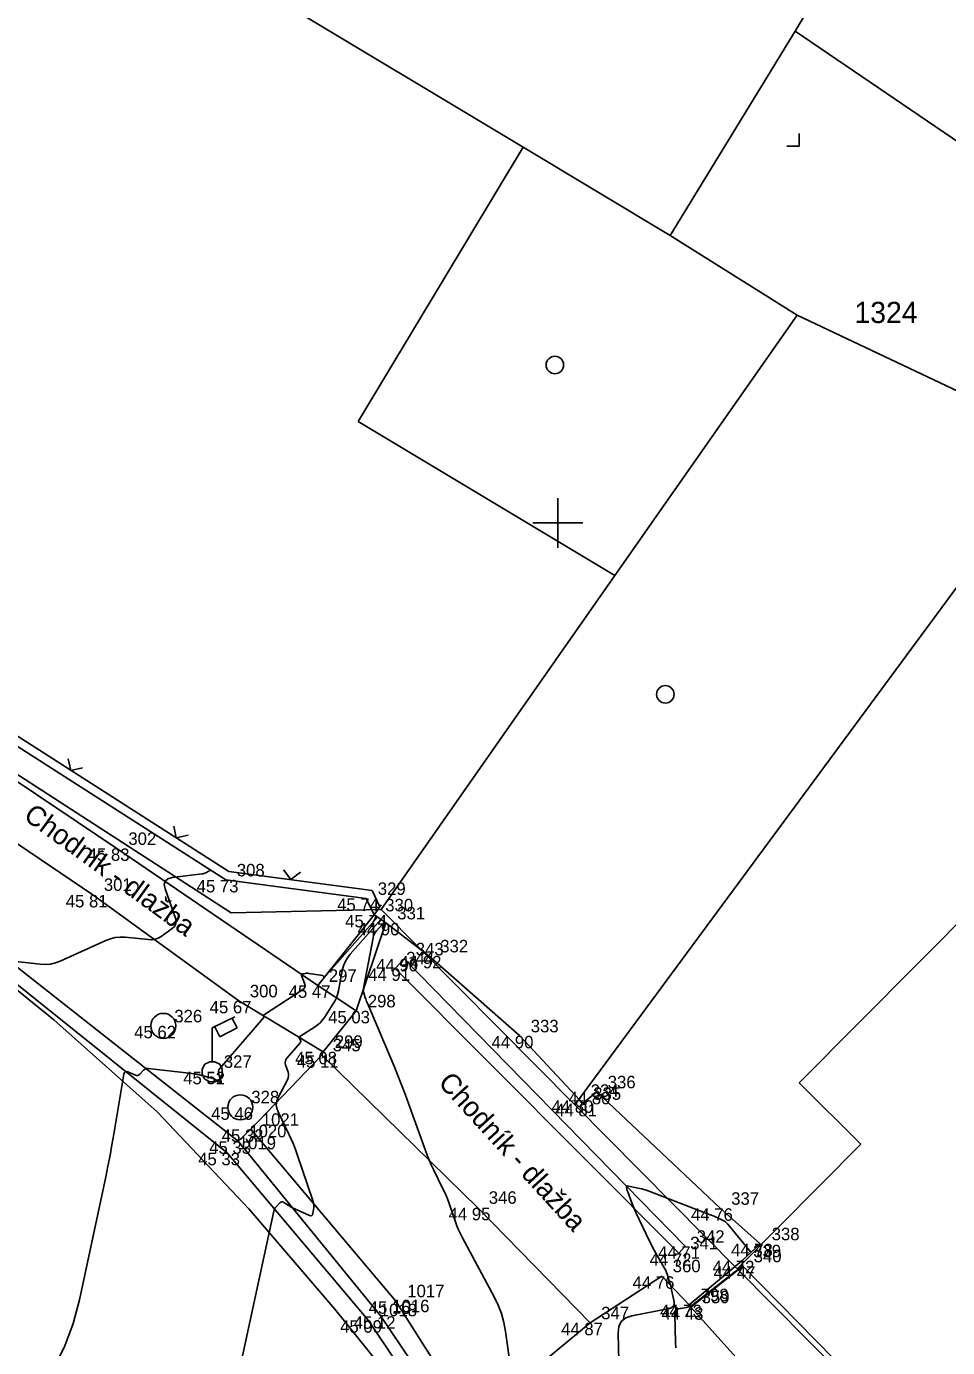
# Model space of a CAD drawing. Extents: x -702257 to -701487, y -1009871 to -1008841.
# Drawn here: x -701735.63 to -701717.2, y -1009041.5 to -1009015.07 of the extents above; entities that cross this region are included whole.
import ezdxf

# ---------------------------------------------------------------- set-up
doc = ezdxf.new("R2010")
doc.units = 0
for name, color, linetype in [('Ex_Major Contours', 7, 'Continuous'), ('Ex_Minor Contours', 7, 'Continuous'), ('Z_body', 7, 'Continuous'), ('Z_body_cisla', 7, 'Continuous'), ('Z_body_vysky_redukovane', 7, 'Continuous'), ('Z_budova', 7, 'Continuous'), ('Z_chodnik', 7, 'Continuous'), ('Z_hektometricka_sit', 7, 'Continuous'), ('Z_hrany_paty', 7, 'Continuous'), ('Z_katastr_cisla_stavebni', 7, 'Continuous'), ('Z_katastr_hranice', 7, 'Continuous'), ('Z_katastr_vnitrni_kresba', 7, 'Continuous'), ('Z_katastr_znacky_budov', 7, 'Continuous'), ('Z_katastr_znacky_kultur', 7, 'Continuous'), ('Z_komunikace', 7, 'Continuous'), ('Z_obruba', 7, 'Continuous'), ('Z_ploty', 7, 'Continuous'), ('Z_ploty_znacky', 7, 'Continuous'), ('Z_popisy', 7, 'Continuous'), ('Z_rozhranni', 7, 'Continuous'), ('Z_site_vo_znaky', 7, 'Continuous'), ('Z_vstupy', 7, 'Continuous'), ('Z_zelen_jednotliva', 7, 'Continuous'), ('Z_zlabek', 7, 'Continuous')]:
    doc.layers.add(name, color=color, linetype=linetype)

# ---------------------------------------------------------------- blocks, each defined once
blk = doc.blocks.new('POINT_DISPLAY')
blk.add_line((0, 0), (0, 0))
blk = doc.blocks.new('Z10001')
blk.add_circle((0, 0), 0.25)
blk = doc.blocks.new('Z13')
for p, q in [((0, 0.88), (0.45, 1.1)), ((0.4, 1.07), (0.5, 0.88)), ((0, 0.2), (0, 0.88)), ((0.15, 0.7), (0.05, 0.9)), ((0.5, 0.88), (0.15, 0.7)), ((-0.2, 0.05), (-0.15, 0.15)), ((-0.2, -0.05), (-0.2, 0.05)), ((-0.15, 0.15), (-0.05, 0.2)), ((-0.05, 0.2), (0.05, 0.2)), ((0.05, 0.2), (0.15, 0.15)), ((0.15, 0.15), (0.2, 0.05)), ((0.2, 0.05), (0.2, -0.05)), ((-0.15, -0.15), (-0.2, -0.05)), ((-0.05, -0.2), (-0.15, -0.15)), ((0.05, -0.2), (-0.05, -0.2)), ((0.15, -0.15), (0.05, -0.2)), ((0.2, -0.05), (0.15, -0.15))]:
    blk.add_line(p, q)
blk = doc.blocks.new('Z212')
for p, q in [((-0.17, 0.17), (0, 0)), ((0, 0), (0.17, 0.17))]:
    blk.add_line(p, q)

msp = doc.modelspace()

# ---------------------------------------------------------------- linework, layer by layer
at = {"layer": 'Ex_Major Contours'}
msp.add_lwpolyline([(-701728.467, -1009032.981), (-701728.626, -1009033.16), (-701728.65, -1009033.191), (-701728.669, -1009033.224), (-701728.684, -1009033.26), (-701728.693, -1009033.298), (-701728.884, -1009034.304), (-701728.888, -1009034.329), (-701728.888, -1009034.354), (-701728.885, -1009034.378), (-701728.879, -1009034.402), (-701728.85, -1009034.499), (-701728.842, -1009034.523), (-701728.834, -1009034.547), (-701728.825, -1009034.571), (-701728.815, -1009034.594), (-701728.275, -1009035.868), (-701728.198, -1009036.053), (-701728.124, -1009036.24), (-701728.052, -1009036.427), (-701727.983, -1009036.615), (-701727.645, -1009037.553), (-701727.609, -1009037.649), (-701727.57, -1009037.745), (-701727.529, -1009037.839), (-701727.485, -1009037.932), (-701727.29, -1009038.332), (-701727.253, -1009038.41), (-701727.219, -1009038.49), (-701727.187, -1009038.571), (-701727.158, -1009038.652), (-701727.046, -1009038.981), (-701727.017, -1009039.062), (-701726.984, -1009039.142), (-701726.948, -1009039.221), (-701726.908, -1009039.298), (-701726.27, -1009040.481), (-701726.189, -1009040.647), (-701726.125, -1009040.817), (-701726.076, -1009040.993), (-701726.043, -1009041.174), (-701725.939, -1009041.927)], dxfattribs=at)
at = {"layer": 'Ex_Minor Contours'}
for points in [[(-701731.936, -1009031.95), (-701731.942, -1009031.947), (-701731.945, -1009031.947), (-701732.043, -1009031.997), (-701732.06, -1009032.005), (-701732.077, -1009032.011), (-701732.095, -1009032.016), (-701732.113, -1009032.019), (-701732.714, -1009032.093), (-701732.803, -1009032.117), (-701732.856, -1009032.163), (-701732.873, -1009032.231), (-701732.855, -1009032.321), (-701732.646, -1009032.906), (-701732.633, -1009032.967), (-701732.64, -1009033.022), (-701732.666, -1009033.071), (-701732.712, -1009033.113), (-701732.936, -1009033.27), (-701732.994, -1009033.304), (-701733.055, -1009033.326), (-701733.118, -1009033.336), (-701733.185, -1009033.335), (-701733.653, -1009033.288), (-701733.753, -1009033.284), (-701733.851, -1009033.293), (-701733.946, -1009033.316), (-701734.039, -1009033.351), (-701734.954, -1009033.764), (-701735.05, -1009033.8), (-701735.149, -1009033.823), (-701735.25, -1009033.832), (-701735.354, -1009033.827), (-701735.961, -1009033.76)], [(-701728.604, -1009032.886), (-701729.668, -1009034.086), (-701729.671, -1009034.088), (-701729.674, -1009034.089), (-701729.677, -1009034.088), (-701729.679, -1009034.084), (-701729.688, -1009034.066), (-701729.69, -1009034.062), (-701729.694, -1009034.059), (-701729.698, -1009034.056), (-701729.702, -1009034.055), (-701729.982, -1009034.011), (-701729.997, -1009034.009), (-701730.012, -1009034.009), (-701730.028, -1009034.009), (-701730.043, -1009034.01), (-701730.104, -1009034.018), (-701730.117, -1009034.021), (-701730.125, -1009034.028), (-701730.127, -1009034.038), (-701730.125, -1009034.051), (-701730.062, -1009034.228), (-701730.055, -1009034.26), (-701730.058, -1009034.289), (-701730.073, -1009034.315), (-701730.098, -1009034.336), (-701730.885, -1009034.848), (-701730.888, -1009034.851), (-701730.89, -1009034.855), (-701730.89, -1009034.859), (-701730.889, -1009034.863), (-701730.88, -1009034.882), (-701730.879, -1009034.886), (-701730.879, -1009034.891), (-701730.88, -1009034.895), (-701730.883, -1009034.899), (-701731.76, -1009035.914), (-701731.778, -1009035.94), (-701731.787, -1009035.967), (-701731.789, -1009035.996), (-701731.783, -1009036.027), (-701731.735, -1009036.179), (-701731.732, -1009036.194), (-701731.735, -1009036.201), (-701731.743, -1009036.202), (-701731.756, -1009036.194), (-701731.822, -1009036.149), (-701731.839, -1009036.138), (-701731.857, -1009036.129), (-701731.875, -1009036.122), (-701731.894, -1009036.116), (-701732.166, -1009036.043), (-701732.218, -1009036.031), (-701732.27, -1009036.02), (-701732.323, -1009036.011), (-701732.376, -1009036.004), (-701733.193, -1009035.914), (-701733.219, -1009035.914), (-701733.243, -1009035.919), (-701733.266, -1009035.931), (-701733.286, -1009035.948), (-701733.362, -1009036.027), (-701733.381, -1009036.043), (-701733.403, -1009036.052), (-701733.426, -1009036.052), (-701733.45, -1009036.045), (-701733.6, -1009035.981), (-701733.63, -1009035.973), (-701733.654, -1009035.977), (-701733.67, -1009035.994), (-701733.679, -1009036.024), (-701733.88, -1009037.23), (-701733.917, -1009037.442), (-701733.956, -1009037.655), (-701733.997, -1009037.866), (-701734.041, -1009038.078), (-701734.566, -1009040.541), (-701734.691, -1009041.012), (-701734.861, -1009041.464), (-701735.077, -1009041.895)], [(-701728.536, -1009032.933), (-701729.151, -1009033.627), (-701729.207, -1009033.7), (-701729.253, -1009033.779), (-701729.287, -1009033.862), (-701729.31, -1009033.952), (-701729.387, -1009034.36), (-701729.405, -1009034.431), (-701729.428, -1009034.5), (-701729.459, -1009034.566), (-701729.496, -1009034.629), (-701729.666, -1009034.891), (-701729.705, -1009034.943), (-701729.748, -1009034.991), (-701729.795, -1009035.034), (-701729.848, -1009035.072), (-701730.156, -1009035.272), (-701730.164, -1009035.28), (-701730.169, -1009035.288), (-701730.17, -1009035.298), (-701730.166, -1009035.309), (-701730.145, -1009035.355), (-701730.142, -1009035.366), (-701730.142, -1009035.377), (-701730.145, -1009035.387), (-701730.151, -1009035.397), (-701730.416, -1009035.703), (-701730.437, -1009035.734), (-701730.449, -1009035.767), (-701730.451, -1009035.802), (-701730.444, -1009035.839), (-701730.396, -1009035.99), (-701730.388, -1009036.028), (-701730.387, -1009036.065), (-701730.394, -1009036.101), (-701730.408, -1009036.137), (-701730.593, -1009036.494), (-701730.621, -1009036.565), (-701730.631, -1009036.637), (-701730.622, -1009036.709), (-701730.596, -1009036.781), (-701730.377, -1009037.229), (-701730.331, -1009037.329), (-701730.288, -1009037.43), (-701730.247, -1009037.532), (-701730.21, -1009037.635), (-701729.891, -1009038.577), (-701729.883, -1009038.606), (-701729.878, -1009038.636), (-701729.878, -1009038.665), (-701729.88, -1009038.695), (-701729.899, -1009038.816), (-701729.906, -1009038.84), (-701729.919, -1009038.855), (-701729.938, -1009038.858), (-701729.963, -1009038.852), (-701730.245, -1009038.729), (-701730.274, -1009038.716), (-701730.303, -1009038.701), (-701730.331, -1009038.685), (-701730.359, -1009038.668), (-701730.479, -1009038.592), (-701730.5, -1009038.582), (-701730.521, -1009038.58), (-701730.541, -1009038.587), (-701730.56, -1009038.602), (-701730.633, -1009038.678), (-701730.65, -1009038.698), (-701730.664, -1009038.72), (-701730.674, -1009038.743), (-701730.681, -1009038.769), (-701731.522, -1009042.647)], [(-701721.135, -1009039.59), (-701721.599, -1009039.025), (-701721.622, -1009039), (-701721.647, -1009038.979), (-701721.675, -1009038.96), (-701721.704, -1009038.945), (-701721.828, -1009038.89), (-701721.859, -1009038.876), (-701721.89, -1009038.863), (-701721.922, -1009038.85), (-701721.953, -1009038.838), (-701723.189, -1009038.363), (-701723.232, -1009038.347), (-701723.275, -1009038.334), (-701723.319, -1009038.322), (-701723.364, -1009038.312), (-701723.608, -1009038.264), (-701723.619, -1009038.264), (-701723.626, -1009038.267), (-701723.628, -1009038.274), (-701723.627, -1009038.284), (-701723.616, -1009038.333), (-701723.613, -1009038.346), (-701723.609, -1009038.358), (-701723.605, -1009038.37), (-701723.601, -1009038.382), (-701723.509, -1009038.622), (-701723.492, -1009038.666), (-701723.474, -1009038.709), (-701723.455, -1009038.752), (-701723.435, -1009038.795), (-701723.162, -1009039.37), (-701723.132, -1009039.43), (-701723.102, -1009039.49), (-701723.07, -1009039.549), (-701723.037, -1009039.607), (-701722.875, -1009039.886), (-701722.856, -1009039.921), (-701722.839, -1009039.957), (-701722.824, -1009039.994), (-701722.81, -1009040.031), (-701722.761, -1009040.184), (-701722.75, -1009040.222), (-701722.739, -1009040.261), (-701722.73, -1009040.299), (-701722.721, -1009040.339), (-701722.674, -1009040.584), (-701722.671, -1009040.632), (-701722.685, -1009040.67), (-701722.715, -1009040.697), (-701722.761, -1009040.712), (-701723.515, -1009040.859), (-701723.64, -1009040.902), (-701723.728, -1009040.975), (-701723.78, -1009041.077), (-701723.794, -1009041.208), (-701723.757, -1009042.622)], [(-701721.302, -1009039.857), (-701721.393, -1009039.933), (-701721.408, -1009039.946), (-701721.424, -1009039.959), (-701721.439, -1009039.971), (-701721.455, -1009039.983), (-701722.284, -1009040.629), (-701722.317, -1009040.652), (-701722.351, -1009040.67), (-701722.387, -1009040.684), (-701722.425, -1009040.694), (-701722.582, -1009040.724), (-701722.616, -1009040.736), (-701722.64, -1009040.755), (-701722.654, -1009040.783), (-701722.658, -1009040.819), (-701722.643, -1009041.393), (-701722.636, -1009041.502)]]:
    msp.add_lwpolyline(points, dxfattribs=at)
at = {"layer": 'Z_budova'}
for p, q in [((-701728.53, -1009032.64), (-701728.67, -1009032.84)), ((-701728.67, -1009032.84), (-701728.44, -1009033)), ((-701728.44, -1009033), (-701727.58, -1009033.66)), ((-701725.76, -1009035.26), (-701724.56, -1009036.55)), ((-701720.95, -1009039.42), (-701721.32, -1009039.76)), ((-701721.32, -1009039.76), (-701721.3, -1009039.87)), ((-701721.3, -1009039.87), (-701712.56, -1009048.74))]:
    msp.add_line(p, q, dxfattribs=at)
at = {"layer": 'Z_chodnik'}
for p, q in [((-701733.82, -1009031.51), (-701737.96, -1009028.74)), ((-701734.3, -1009032.44), (-701738.48, -1009029.61)), ((-701733.82, -1009031.51), (-701729.8, -1009034.25)), ((-701731.38, -1009034.56), (-701734.3, -1009032.44)), ((-701729.8, -1009034.25), (-701729.03, -1009034.76)), ((-701729.69, -1009035.58), (-701731.38, -1009034.56)), ((-701729.03, -1009034.76), (-701729.69, -1009035.58)), ((-701729.72, -1009035.65), (-701731.14, -1009037.13)), ((-701729.69, -1009035.58), (-701729.72, -1009035.65)), ((-701731.14, -1009037.13), (-701731.39, -1009037.37)), ((-701721.32, -1009039.76), (-701722.37, -1009040.64)), ((-701721.3, -1009039.87), (-701722.34, -1009040.69)), ((-701724.35, -1009041), (-701722.92, -1009040.07)), ((-701722.37, -1009040.64), (-701722.92, -1009040.07)), ((-701722.37, -1009040.64), (-701722.34, -1009040.69)), ((-701717.82, -1009045.69), (-701722.34, -1009040.69)), ((-701726.72, -1009042.96), (-701724.35, -1009041))]:
    msp.add_line(p, q, dxfattribs=at)
at = {"layer": 'Z_hektometricka_sit'}
for p, q in [((-701725, -1009024.5), (-701725, -1009025.5)), ((-701725, -1009024.5), (-701725, -1009025.5)), ((-701725.5, -1009025), (-701724.5, -1009025)), ((-701725.5, -1009025), (-701724.5, -1009025))]:
    msp.add_line(p, q, dxfattribs=at)
at = {"layer": 'Z_hrany_paty'}
msp.add_line((-701729.8, -1009034.25), (-701728.67, -1009032.84), dxfattribs=at)
at = {"layer": 'Z_katastr_hranice'}
for p, q in [((-701725.69, -1009017.48), (-701744.5, -1009006.2)), ((-701717.93, -1009011.29), (-701720.25, -1009015.16)), ((-701720.25, -1009015.16), (-701722.75, -1009019.25)), ((-701713.52, -1009019.74), (-701720.25, -1009015.16)), ((-701722.75, -1009019.25), (-701725.69, -1009017.48)), ((-701722.75, -1009019.25), (-701720.21, -1009020.84)), ((-701723.86, -1009026.05), (-701720.21, -1009020.84)), ((-701720.21, -1009020.84), (-701715.64, -1009023.01)), ((-701731.53, -1009032.8), (-701743.29, -1009025.2)), ((-701728.53, -1009032.73), (-701723.86, -1009026.05)), ((-701728.53, -1009032.73), (-701731.53, -1009032.8)), ((-701724.66, -1009036.64), (-701728.53, -1009032.73)), ((-701737.33, -1009033.12), (-701735.08, -1009034.94)), ((-701735.08, -1009034.94), (-701733.01, -1009036.78)), ((-701733.01, -1009036.78), (-701731.18, -1009038.72)), ((-701721.41, -1009039.92), (-701724.66, -1009036.64)), ((-701731.18, -1009038.72), (-701729.46, -1009040.73)), ((-701710.42, -1009051.02), (-701721.41, -1009039.92)), ((-701729.46, -1009040.73), (-701728.05, -1009042.47))]:
    msp.add_line(p, q, dxfattribs=at)
at = {"layer": 'Z_katastr_vnitrni_kresba'}
for p, q in [((-701725.69, -1009017.48), (-701728.99, -1009022.97)), ((-701728.99, -1009022.97), (-701723.86, -1009026.05)), ((-701714.88, -1009023.38), (-701724.66, -1009036.64)), ((-701720.17, -1009036.2), (-701715.52, -1009031.52)), ((-701718.94, -1009037.43), (-701720.17, -1009036.2)), ((-701721.41, -1009039.92), (-701718.94, -1009037.43))]:
    msp.add_line(p, q, dxfattribs=at)
at = {"layer": 'Z_katastr_znacky_budov'}
for centre in [(-701725.057, -1009021.839), (-701722.847, -1009028.429)]:
    msp.add_circle(centre, 0.175, dxfattribs=at)
at = {"layer": 'Z_katastr_znacky_kultur'}
for p, q in [((-701720.17, -1009017.46), (-701720.17, -1009017.21)), ((-701720.42, -1009017.46), (-701720.17, -1009017.46))]:
    msp.add_line(p, q, dxfattribs=at)
at = {"layer": 'Z_komunikace'}
for p, q in [((-701731.61, -1009037.6), (-701737.54, -1009032.85)), ((-701728.79, -1009040.95), (-701731.61, -1009037.6)), ((-701727.02, -1009043.57), (-701728.79, -1009040.95))]:
    msp.add_line(p, q, dxfattribs=at)
at = {"layer": 'Z_obruba'}
for p, q in [((-701731.39, -1009037.37), (-701737.4, -1009032.64)), ((-701728.54, -1009040.87), (-701731.39, -1009037.37)), ((-701726.92, -1009043.27), (-701728.54, -1009040.87))]:
    msp.add_line(p, q, dxfattribs=at)
at = {"layer": 'Z_ploty'}
for p, q in [((-701731.64, -1009032.14), (-701737.7, -1009028.26)), ((-701731.58, -1009031.97), (-701737.61, -1009028.11)), ((-701731.58, -1009031.97), (-701728.71, -1009032.35)), ((-701731.64, -1009032.14), (-701728.83, -1009032.51)), ((-701728.83, -1009032.51), (-701728.67, -1009032.84)), ((-701728.71, -1009032.35), (-701728.56, -1009032.68)), ((-701724.51, -1009036.62), (-701724.56, -1009036.55)), ((-701724.51, -1009036.62), (-701724.22, -1009036.38))]:
    msp.add_line(p, q, dxfattribs=at)
at = {"layer": 'Z_rozhranni'}
for p, q in [((-701729.03, -1009034.76), (-701728.44, -1009033)), ((-701729.72, -1009035.65), (-701726.6, -1009038.7)), ((-701728.24, -1009040.57), (-701731.14, -1009037.13)), ((-701726.6, -1009038.7), (-701724.35, -1009041)), ((-701726.72, -1009042.96), (-701728.24, -1009040.57))]:
    msp.add_line(p, q, dxfattribs=at)
at = {"layer": 'Z_vstupy'}
for p, q in [((-701727.58, -1009033.66), (-701725.76, -1009035.26)), ((-701724.22, -1009036.38), (-701721.75, -1009038.71)), ((-701721.75, -1009038.71), (-701720.95, -1009039.42))]:
    msp.add_line(p, q, dxfattribs=at)
at = {"layer": 'Z_zlabek'}
for p, q in [((-701728.07, -1009033.72), (-701728.25, -1009033.91)), ((-701728.25, -1009033.91), (-701722.58, -1009039.61)), ((-701722.45, -1009039.47), (-701728.07, -1009033.72)), ((-701722.58, -1009039.61), (-701722.45, -1009039.47))]:
    msp.add_line(p, q, dxfattribs=at)

# ---------------------------------------------------------------- block references
at = {"layer": 'Z_body'}
for p in [(-701733.82, -1009031.51), (-701731.64, -1009032.14), (-701734.3, -1009032.44), (-701728.83, -1009032.51), (-701728.67, -1009032.84), (-701728.44, -1009033), (-701728.25, -1009033.91), (-701728.07, -1009033.72), (-701727.58, -1009033.66), (-701729.8, -1009034.25), (-701731.38, -1009034.56), (-701729.03, -1009034.76), (-701732.89, -1009035.06), (-701725.76, -1009035.26), (-701729.72, -1009035.65), (-701729.69, -1009035.58), (-701731.91, -1009035.98), (-701724.56, -1009036.55), (-701724.22, -1009036.38), (-701731.35, -1009036.69), (-701724.51, -1009036.62), (-701731.14, -1009037.13), (-701731.61, -1009037.6), (-701731.39, -1009037.37), (-701726.6, -1009038.7), (-701721.75, -1009038.71), (-701720.95, -1009039.42), (-701722.58, -1009039.61), (-701722.45, -1009039.47), (-701721.32, -1009039.76), (-701721.3, -1009039.87), (-701722.92, -1009040.07), (-701728.24, -1009040.57), (-701722.37, -1009040.64), (-701722.34, -1009040.69), (-701728.79, -1009040.95), (-701728.54, -1009040.87), (-701724.35, -1009041)]:
    msp.add_blockref('POINT_DISPLAY', p, dxfattribs=at)
at = {"layer": 'Z_ploty_znacky'}
for p, rotation in [((-701734.74, -1009029.95), -32.60000000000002), ((-701732.63, -1009031.3), -32.60000000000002), ((-701730.34, -1009032.13), -7.500000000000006)]:
    msp.add_blockref('Z212', p, dxfattribs=dict(at, rotation=rotation))
at = {"layer": 'Z_site_vo_znaky'}
msp.add_blockref('Z13', (-701731.91, -1009035.98), dxfattribs=at)
at = {"layer": 'Z_zelen_jednotliva'}
for p in [(-701732.89, -1009035.06), (-701731.35, -1009036.69)]:
    msp.add_blockref('Z10001', p, dxfattribs=at)

# ---------------------------------------------------------------- texts
at = {"layer": 'Z_body_cisla'}
for s, p in [('302', (-701733.59, -1009031.44)), ('308', (-701731.42, -1009032.07)), ('301', (-701734.08, -1009032.36)), ('329', (-701728.6, -1009032.44)), ('330', (-701728.45, -1009032.77)), ('331', (-701728.21, -1009032.93)), ('332', (-701727.35, -1009033.59)), ('344', (-701728.03, -1009033.83)), ('343', (-701727.84, -1009033.65)), ('297', (-701729.58, -1009034.18)), ('300', (-701731.16, -1009034.49)), ('298', (-701728.8, -1009034.69)), ('326', (-701732.67, -1009034.99)), ('333', (-701725.54, -1009035.19)), ('345', (-701729.5, -1009035.57)), ('299', (-701729.46, -1009035.5)), ('327', (-701731.68, -1009035.9)), ('334', (-701724.34, -1009036.48)), ('335', (-701724.29, -1009036.54)), ('336', (-701724, -1009036.31)), ('328', (-701731.13, -1009036.61)), ('1021', (-701730.92, -1009037.06)), ('1020', (-701731.17, -1009037.29)), ('1019', (-701731.38, -1009037.53)), ('346', (-701726.38, -1009038.62)), ('337', (-701721.53, -1009038.64)), ('342', (-701722.22, -1009039.4)), ('338', (-701720.72, -1009039.35)), ('341', (-701722.35, -1009039.53)), ('339', (-701721.09, -1009039.69)), ('340', (-701721.08, -1009039.79)), ('360', (-701722.7, -1009039.99)), ('1017', (-701728.01, -1009040.49)), ('798', (-701722.14, -1009040.57)), ('359', (-701722.12, -1009040.61)), ('1018', (-701728.56, -1009040.87)), ('1016', (-701728.31, -1009040.79)), ('347', (-701724.13, -1009040.93))]:
    msp.add_text(s, height=0.25, dxfattribs=at).set_placement(p)
at = {"layer": 'Z_body_vysky_redukovane'}
for s, p in [('45 83', (-701734.403, -1009031.76)), ('45 73', (-701732.223, -1009032.39)), ('45 81', (-701734.842, -1009032.69)), ('45 74', (-701729.413, -1009032.76)), ('45 74', (-701729.253, -1009033.09)), ('44 90', (-701729.002, -1009033.25)), ('44 91', (-701728.792, -1009034.16)), ('44 90', (-701728.632, -1009033.97)), ('44 92', (-701728.163, -1009033.91)), ('45 47', (-701730.383, -1009034.5)), ('45 67', (-701731.963, -1009034.81)), ('45 03', (-701729.593, -1009035.01)), ('45 62', (-701733.473, -1009035.31)), ('44 90', (-701726.323, -1009035.51)), ('45 08', (-701730.252, -1009035.83)), ('45 11', (-701730.22, -1009035.9)), ('45 52', (-701732.493, -1009036.23)), ('44 80', (-701725.123, -1009036.8)), ('44 80', (-701724.783, -1009036.63)), ('45 46', (-701731.933, -1009036.94)), ('44 81', (-701725.052, -1009036.87)), ('45 32', (-701731.723, -1009037.38)), ('45 33', (-701732.193, -1009037.85)), ('45 33', (-701731.973, -1009037.62)), ('44 95', (-701727.183, -1009038.95)), ('44 76', (-701722.333, -1009038.96)), ('44 78', (-701721.533, -1009039.67)), ('44 72', (-701723.163, -1009039.86)), ('44 71', (-701722.992, -1009039.72)), ('44 72', (-701721.903, -1009040.01)), ('44 47', (-701721.883, -1009040.12)), ('44 76', (-701723.503, -1009040.32)), ('45 16', (-701728.782, -1009040.82)), ('44 73', (-701722.953, -1009040.89)), ('44 43', (-701722.923, -1009040.94)), ('45 09', (-701729.353, -1009041.2)), ('45 12', (-701729.082, -1009041.12)), ('44 87', (-701724.933, -1009041.25))]:
    msp.add_text(s, height=0.25, dxfattribs=at).set_placement(p)
at = {"layer": 'Z_katastr_cisla_stavebni'}
msp.add_text('1324', height=0.425, dxfattribs=at).set_placement((-701719.065, -1009021))
at = {"layer": 'Z_popisy'}
for rotation, p in [(324, (-701735.71, -1009030.91)), (312.3, (-701727.41, -1009036.21))]:
    msp.add_text('Chodník - dlažba', height=0.4, rotation=rotation, dxfattribs=at).set_placement(p)

doc.saveas('drawing.dxf')
